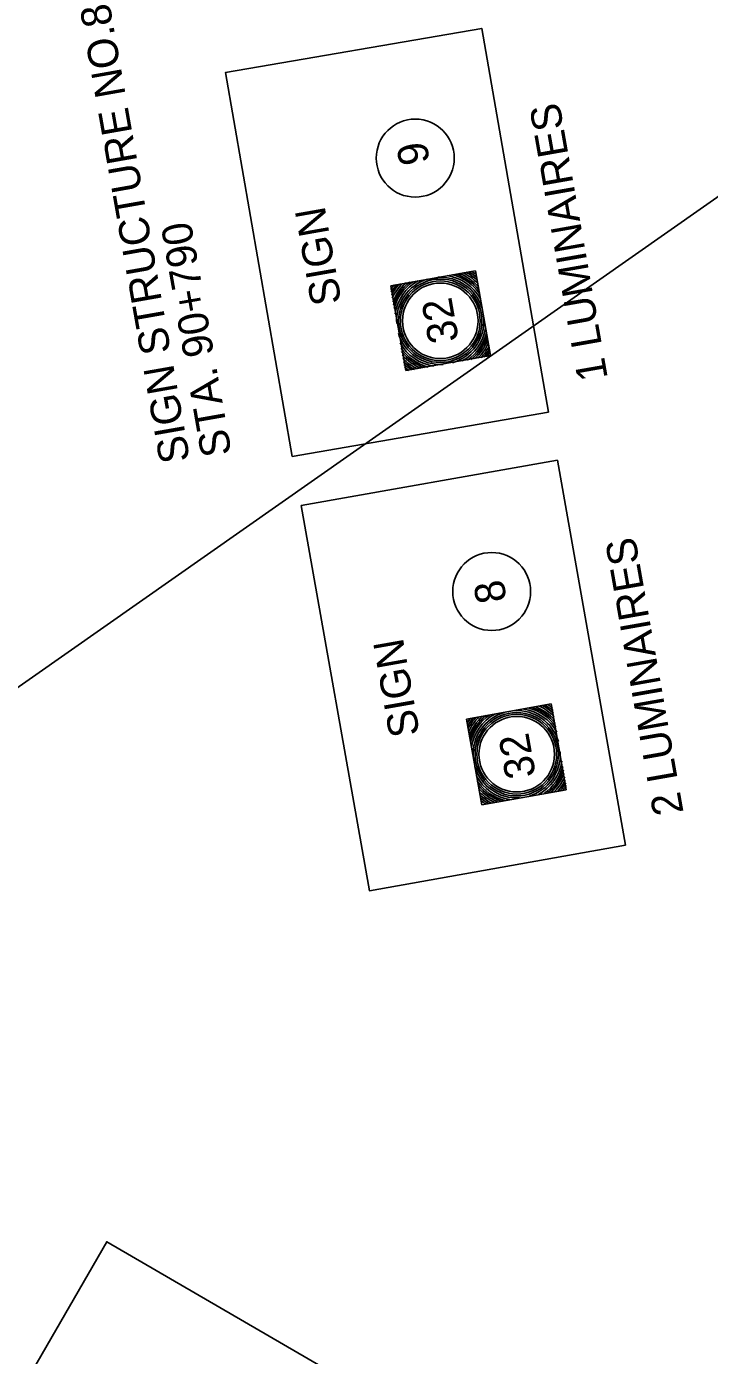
# Model space of a CAD drawing. Extents: x 36 to 2622, y -5330 to 219.
# Drawn here: x 2367.9 to 2435.5, y -4343.3 to -4211.8 of the extents above; entities that cross this region are included whole.
import ezdxf

# ---------------------------------------------------------------- set-up
doc = ezdxf.new("R2010")
doc.units = 0
doc.layers.add('2', color=7, linetype='Continuous')

msp = doc.modelspace()

# ---------------------------------------------------------------- linework, layer by layer
at = {"layer": '2'}
msp.add_line((2538.01, -4157.41), (1748.46, -4710.54), dxfattribs=at)
for points in [[(2419.61, -4249.95), (2412.98, -4211.95), (2387.61, -4216.33), (2394.23, -4254.33)], [(2427.23, -4292.83), (2420.48, -4254.7), (2395.11, -4259.2), (2401.86, -4297.33)], [(2378.86, -4378.45), (2398.23, -4345.08), (2375.86, -4332.08), (2356.48, -4365.58)]]:
    msp.add_lwpolyline(points, close=True, dxfattribs=at)
for points in [[(2412.36, -4235.95), (2403.98, -4237.45)], [(2412.36, -4235.95), (2413.86, -4244.33)], [(2403.98, -4237.45), (2405.48, -4245.83)], [(2413.86, -4244.33), (2405.48, -4245.83)], [(2419.86, -4278.83), (2411.48, -4280.33)], [(2419.86, -4278.83), (2421.36, -4287.33)], [(2411.48, -4280.33), (2412.98, -4288.83)], [(2421.36, -4287.33), (2412.98, -4288.83)]]:
    msp.add_lwpolyline(points, dxfattribs=at)
for centre, radius in [((2406.4, -4224.79), 3.86), ((2408.88, -4240.9), 4.13), ((2408.88, -4240.9), 3.95), ((2408.88, -4240.9), 3.74), ((2413.97, -4267.7), 3.86), ((2416.45, -4283.81), 4.13), ((2416.45, -4283.81), 3.95), ((2416.45, -4283.81), 3.74)]:
    msp.add_circle(centre, radius, dxfattribs=at)
for centre, radius, start, end in [((2408.88, -4240.9), 4.53, 28.7747, 81.2253), ((2408.88, -4240.9), 4.73, 34.969, 75.031), ((2408.88, -4240.9), 4.89, 38.6036, 71.3964), ((2408.88, -4240.9), 5.06, 42.1022, 67.8978), ((2408.88, -4240.9), 5.26, 45.3377, 64.6623), ((2408.88, -4240.9), 5.45, 48.0414, 61.9586), ((2408.88, -4240.9), 5.62, 50.231, 59.769), ((2408.88, -4240.9), 5.8, 52.2801, 57.7199), ((2408.88, -4240.9), 5.8, 142.2801, 147.7872), ((2408.88, -4240.9), 5.62, 140.231, 149.8414), ((2408.88, -4240.9), 5.45, 138.0414, 152.0368), ((2408.88, -4240.9), 5.26, 135.3377, 154.7486), ((2408.88, -4240.9), 5.06, 132.1022, 157.9954), ((2408.88, -4240.9), 4.89, 128.6036, 161.5088), ((2408.88, -4240.9), 4.73, 124.969, 165.1626), ((2408.88, -4240.9), 4.53, 118.7747, 171.406), ((2408.88, -4240.9), 4.32, 106.9038, 183.621), ((2408.88, -4240.9), 4.32, 16.9038, 93.0962), ((2408.88, -4240.9), 4.32, 286.379, 3.0962), ((2408.88, -4240.9), 4.53, 298.594, 351.2253), ((2408.88, -4240.9), 4.32, 196.379, 273.621), ((2408.88, -4240.9), 4.73, 304.8374, 345.031), ((2408.88, -4240.9), 4.89, 308.4912, 341.3964), ((2408.88, -4240.9), 5.06, 312.0046, 337.8978), ((2408.88, -4240.9), 4.53, 208.594, 261.406), ((2408.88, -4240.9), 4.73, 214.8374, 255.1626), ((2408.88, -4240.9), 4.89, 218.4912, 251.5088), ((2408.88, -4240.9), 5.06, 222.0046, 247.9954), ((2408.88, -4240.9), 5.26, 315.2513, 334.6623), ((2408.88, -4240.9), 5.45, 317.9632, 331.9586), ((2408.88, -4240.9), 5.62, 320.1586, 329.769), ((2408.88, -4240.9), 5.8, 322.2128, 327.7199), ((2408.88, -4240.9), 5.26, 225.2513, 244.7486), ((2408.88, -4240.9), 5.45, 227.9632, 242.0368), ((2408.88, -4240.9), 5.62, 230.1586, 239.8414), ((2408.88, -4240.9), 5.8, 232.2128, 237.7872), ((2416.45, -4283.81), 4.53, 118.7747, 171.406), ((2416.45, -4283.81), 4.32, 106.9038, 183.621), ((2416.45, -4283.81), 4.32, 16.9038, 93.0962), ((2416.45, -4283.81), 4.53, 28.7747, 81.2253), ((2416.45, -4283.81), 4.73, 34.969, 75.031), ((2416.45, -4283.81), 4.89, 38.6036, 71.3964), ((2416.45, -4283.81), 5.06, 42.1022, 67.8978), ((2416.45, -4283.81), 5.26, 45.3377, 64.6623), ((2416.45, -4283.81), 5.45, 48.0414, 61.9586), ((2416.45, -4283.81), 5.62, 50.231, 59.769), ((2416.45, -4283.81), 5.8, 52.2801, 57.7199), ((2416.45, -4283.81), 5.8, 142.2801, 147.7872), ((2416.45, -4283.81), 5.62, 140.231, 149.8414), ((2416.45, -4283.81), 5.45, 138.0414, 152.0368), ((2416.45, -4283.81), 5.26, 135.3377, 154.7486), ((2416.45, -4283.81), 5.06, 132.1022, 157.9954), ((2416.45, -4283.81), 4.89, 128.6036, 161.5088), ((2416.45, -4283.81), 4.73, 124.969, 165.1626), ((2416.45, -4283.81), 4.32, 286.379, 3.0962), ((2416.45, -4283.81), 4.32, 196.379, 273.621), ((2416.45, -4283.81), 4.53, 298.594, 351.2253), ((2416.45, -4283.81), 4.73, 304.8374, 345.031), ((2416.45, -4283.81), 4.53, 208.594, 261.406), ((2416.45, -4283.81), 4.89, 308.4912, 341.3964), ((2416.45, -4283.81), 5.06, 312.0046, 337.8978), ((2416.45, -4283.81), 5.26, 315.2513, 334.6623), ((2416.45, -4283.81), 5.45, 317.9632, 331.9586), ((2416.45, -4283.81), 4.73, 214.8374, 255.1626), ((2416.45, -4283.81), 4.89, 218.4912, 251.5088), ((2416.45, -4283.81), 5.06, 222.0046, 247.9954), ((2416.45, -4283.81), 5.26, 225.2513, 244.7486), ((2416.45, -4283.81), 5.62, 320.1586, 329.769), ((2416.45, -4283.81), 5.8, 322.2128, 327.7199), ((2416.45, -4283.81), 5.45, 227.9632, 242.0368), ((2416.45, -4283.81), 5.62, 230.1586, 239.8414), ((2416.45, -4283.81), 5.8, 232.2128, 237.7872)]:
    msp.add_arc(centre, radius, start, end, dxfattribs=at)

# ---------------------------------------------------------------- texts
for s, height, p in [('SIGN STRUCTURE NO.8', 2.9955, (2384.11, -4254.7)), ('1 LUMINAIRES', 2.9955, (2425.48, -4246.58)), ('9', 3, (2407.86, -4225.2)), ('SIGN', 2.996, (2399.11, -4239.08)), ('STA. 90+790', 2.9955, (2388.23, -4254.08)), ('32', 2.996, (2410.73, -4242.83)), ('2 LUMINAIRES', 2.9955, (2432.98, -4289.58)), ('8', 3, (2415.48, -4268.58)), ('SIGN', 2.996, (2406.86, -4281.83)), ('32', 2.996, (2418.36, -4285.95))]:
    msp.add_text(s, height=height, rotation=100, dxfattribs=at).set_placement(p)

doc.saveas('drawing.dxf')
